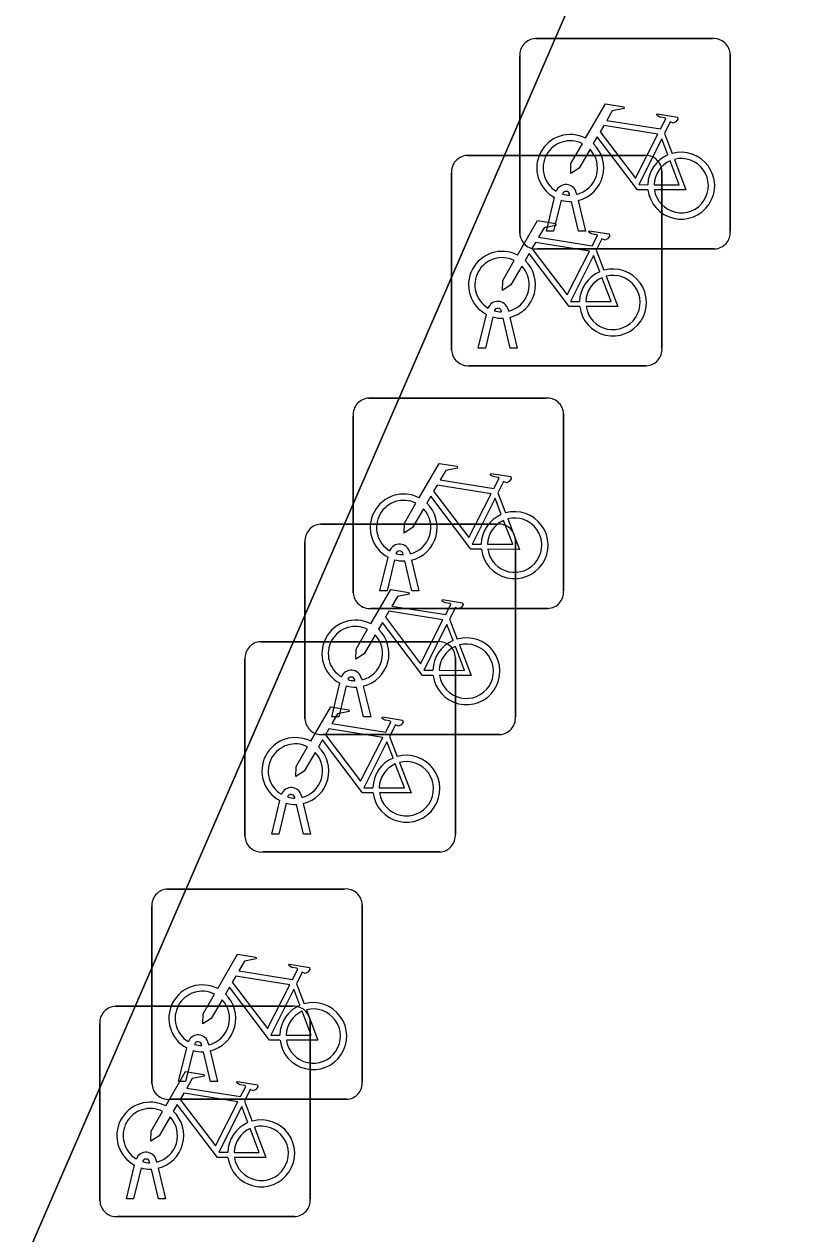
# Model space of a CAD drawing. Extents: x 162803 to 163818, y 381639 to 382475.
# Drawn here: x 163451.48 to 163455.14, y 381963.92 to 381969.67 of the extents above; entities that cross this region are included whole.
import ezdxf

# ---------------------------------------------------------------- set-up
doc = ezdxf.new("R2010")
doc.units = 0
for name, color, linetype in [('IMGEO_Fietsenrek', 7, 'Continuous'), ('IMGEO_Parkeervlak_open', 7, 'Continuous'), ('IMGEO_Rijbaan_lokaal_open', 7, 'Continuous')]:
    doc.layers.add(name, color=color, linetype=linetype)

msp = doc.modelspace()

# ---------------------------------------------------------------- linework, layer by layer
at = {"layer": 'IMGEO_Fietsenrek'}
for p, q in [((163453.9119, 381969.5985), (163454.7528, 381969.5985)), ((163454.7528, 381969.5985), (163453.9119, 381969.5985)), ((163453.8375, 381968.6739), (163453.8375, 381969.5148)), ((163453.8375, 381969.5148), (163453.8375, 381968.6739)), ((163454.8365, 381969.5241), (163454.8365, 381968.6832)), ((163454.8365, 381968.6832), (163454.8365, 381969.5241)), ((163454.5242, 381969.1482), (163454.5605, 381969.053)), ((163453.5879, 381969.0435), (163454.4288, 381969.0435)), ((163454.4288, 381969.0435), (163453.5879, 381969.0435)), ((163453.5135, 381968.1189), (163453.5135, 381968.9598)), ((163453.5135, 381968.9598), (163453.5135, 381968.1189)), ((163454.5125, 381968.9691), (163454.5125, 381968.1282)), ((163454.5125, 381968.1282), (163454.5125, 381968.9691)), ((163453.9645, 381968.6833), (163454.0028, 381968.8433)), ((163454.0332, 381968.8311), (163453.9979, 381968.6833)), ((163454.0749, 381968.8549), (163454.0739, 381968.8592)), ((163454.116, 381968.6833), (163454.0821, 381968.825)), ((163454.1056, 381968.8664), (163454.1074, 381968.8585)), ((163454.1144, 381968.8293), (163454.1494, 381968.6833)), ((163453.9979, 381968.6833), (163453.9645, 381968.6833)), ((163454.1494, 381968.6833), (163454.116, 381968.6833)), ((163454.7621, 381968.5995), (163453.9212, 381968.5995)), ((163453.9212, 381968.5995), (163454.7621, 381968.5995)), ((163454.2002, 381968.5932), (163454.2365, 381968.498)), ((163453.7509, 381968.2999), (163453.7499, 381968.3042)), ((163453.7816, 381968.3114), (163453.7834, 381968.3035)), ((163453.6405, 381968.1283), (163453.6788, 381968.2883)), ((163453.7092, 381968.2761), (163453.6739, 381968.1283)), ((163453.792, 381968.1283), (163453.7581, 381968.27)), ((163453.7904, 381968.2743), (163453.8254, 381968.1283)), ((163453.6739, 381968.1283), (163453.6405, 381968.1283)), ((163453.8254, 381968.1283), (163453.792, 381968.1283)), ((163454.4381, 381968.0445), (163453.5972, 381968.0445)), ((163453.5972, 381968.0445), (163454.4381, 381968.0445)), ((163453.1209, 381967.8905), (163453.9618, 381967.8905)), ((163453.9618, 381967.8905), (163453.1209, 381967.8905)), ((163453.0465, 381966.9659), (163453.0465, 381967.8068)), ((163453.0465, 381967.8068), (163453.0465, 381966.9659)), ((163454.0455, 381967.8161), (163454.0455, 381966.9752)), ((163454.0455, 381966.9752), (163454.0455, 381967.8161)), ((163453.7332, 381967.4402), (163453.7695, 381967.345)), ((163452.8919, 381967.2915), (163453.7328, 381967.2915)), ((163453.7328, 381967.2915), (163452.8919, 381967.2915)), ((163453.8165, 381967.2171), (163453.8165, 381966.3762)), ((163453.8165, 381966.3762), (163453.8165, 381967.2171)), ((163452.8175, 381966.3669), (163452.8175, 381967.2078)), ((163452.8175, 381967.2078), (163452.8175, 381966.3669)), ((163453.3146, 381967.1584), (163453.3164, 381967.1505)), ((163453.1735, 381966.9753), (163453.2118, 381967.1353)), ((163453.2422, 381967.1231), (163453.2069, 381966.9753)), ((163453.2839, 381967.1469), (163453.2829, 381967.1512)), ((163453.325, 381966.9753), (163453.2911, 381967.117)), ((163453.3234, 381967.1213), (163453.3584, 381966.9753)), ((163453.2069, 381966.9753), (163453.1735, 381966.9753)), ((163453.3584, 381966.9753), (163453.325, 381966.9753)), ((163453.9711, 381966.8915), (163453.1302, 381966.8915)), ((163453.1302, 381966.8915), (163453.9711, 381966.8915)), ((163453.5042, 381966.8412), (163453.5405, 381966.746)), ((163452.6069, 381966.7335), (163453.4478, 381966.7335)), ((163453.4478, 381966.7335), (163452.6069, 381966.7335)), ((163452.5325, 381965.8089), (163452.5325, 381966.6498)), ((163452.5325, 381966.6498), (163452.5325, 381965.8089)), ((163453.5315, 381966.6591), (163453.5315, 381965.8182)), ((163453.5315, 381965.8182), (163453.5315, 381966.6591)), ((163452.9445, 381966.3763), (163452.9828, 381966.5363)), ((163453.0132, 381966.5241), (163452.9779, 381966.3763)), ((163453.0549, 381966.5479), (163453.0539, 381966.5522)), ((163453.0856, 381966.5594), (163453.0874, 381966.5515)), ((163453.0944, 381966.5223), (163453.1294, 381966.3763)), ((163453.096, 381966.3763), (163453.0621, 381966.518)), ((163452.9779, 381966.3763), (163452.9445, 381966.3763)), ((163453.1294, 381966.3763), (163453.096, 381966.3763)), ((163453.7421, 381966.2925), (163452.9012, 381966.2925)), ((163452.9012, 381966.2925), (163453.7421, 381966.2925)), ((163453.2192, 381966.2832), (163453.2555, 381966.188)), ((163452.6595, 381965.8183), (163452.6978, 381965.9783)), ((163452.7282, 381965.9661), (163452.6929, 381965.8183)), ((163452.7699, 381965.9899), (163452.7689, 381965.9942)), ((163452.811, 381965.8183), (163452.7771, 381965.96)), ((163452.8006, 381966.0014), (163452.8024, 381965.9935)), ((163452.8094, 381965.9643), (163452.8444, 381965.8183)), ((163452.6929, 381965.8183), (163452.6595, 381965.8183)), ((163452.8444, 381965.8183), (163452.811, 381965.8183)), ((163453.4571, 381965.7345), (163452.6162, 381965.7345)), ((163452.6162, 381965.7345), (163453.4571, 381965.7345)), ((163452.1649, 381965.5585), (163453.0058, 381965.5585)), ((163453.0058, 381965.5585), (163452.1649, 381965.5585)), ((163452.0905, 381964.6339), (163452.0905, 381965.4748)), ((163452.0905, 381965.4748), (163452.0905, 381964.6339)), ((163453.0895, 381965.4841), (163453.0895, 381964.6432)), ((163453.0895, 381964.6432), (163453.0895, 381965.4841)), ((163452.7772, 381965.1082), (163452.8135, 381965.013)), ((163451.9179, 381965.0015), (163452.7588, 381965.0015)), ((163452.7588, 381965.0015), (163451.9179, 381965.0015)), ((163451.8435, 381964.0769), (163451.8435, 381964.9178)), ((163451.8435, 381964.9178), (163451.8435, 381964.0769)), ((163452.8425, 381964.9271), (163452.8425, 381964.0862)), ((163452.8425, 381964.0862), (163452.8425, 381964.9271)), ((163452.2175, 381964.6433), (163452.2558, 381964.8033)), ((163452.3279, 381964.8149), (163452.3269, 381964.8192)), ((163452.3586, 381964.8264), (163452.3604, 381964.8185)), ((163452.2862, 381964.7911), (163452.2509, 381964.6433)), ((163452.369, 381964.6433), (163452.3351, 381964.785)), ((163452.3674, 381964.7893), (163452.4024, 381964.6433)), ((163452.2509, 381964.6433), (163452.2175, 381964.6433)), ((163452.4024, 381964.6433), (163452.369, 381964.6433)), ((163453.0151, 381964.5595), (163452.1742, 381964.5595)), ((163452.1742, 381964.5595), (163453.0151, 381964.5595)), ((163452.5302, 381964.5512), (163452.5665, 381964.456)), ((163451.9705, 381964.0863), (163452.0088, 381964.2463)), ((163452.0392, 381964.2341), (163452.0039, 381964.0863)), ((163452.0809, 381964.2579), (163452.0799, 381964.2622)), ((163452.122, 381964.0863), (163452.0881, 381964.228)), ((163452.1116, 381964.2694), (163452.1134, 381964.2615)), ((163452.1204, 381964.2323), (163452.1554, 381964.0863)), ((163452.0039, 381964.0863), (163451.9705, 381964.0863)), ((163452.1554, 381964.0863), (163452.122, 381964.0863)), ((163452.7681, 381964.0025), (163451.9272, 381964.0025)), ((163451.9272, 381964.0025), (163452.7681, 381964.0025))]:
    msp.add_line(p, q, dxfattribs=at)
for points in [[(163454.1501, 381969.1252), (163454.2448, 381969.2887), (163454.331, 381969.2749), (163454.3327, 381969.2662), (163454.2766, 381969.2553), (163454.2504, 381969.21), (163454.5056, 381969.1692)], [(163454.5056, 381969.1692), (163454.5306, 381969.218), (163454.5255, 381969.222), (163454.5023, 381969.2257), (163454.4896, 381969.2332), (163454.4886, 381969.2363), (163454.4908, 381969.2409), (163454.5856, 381969.2258), (163454.5879, 381969.2155), (163454.5785, 381969.2031), (163454.5661, 381969.1967), (163454.5516, 381969.2029), (163454.5242, 381969.1482)], [(163454.4927, 381969.144), (163454.2359, 381969.185), (163454.2192, 381969.1562), (163454.3862, 381968.9359), (163454.4927, 381969.144)], [(163454.4458, 381968.8805), (163454.3961, 381968.8806), (163454.2054, 381969.1323), (163454.1864, 381969.0995)], [(163454.5407, 381969.046), (163454.5114, 381969.1228), (163454.402, 381968.9047), (163454.4447, 381968.9046)], [(163454.1708, 381969.0727), (163454.1192, 381968.9835), (163454.0793, 381968.9575), (163454.0805, 381969.005), (163454.135, 381969.0992)], [(163454.4747, 381968.9045), (163454.5946, 381968.9043), (163454.5514, 381969.0179)], [(163454.5712, 381969.0248), (163454.6262, 381968.8802), (163454.4761, 381968.8805)], [(163453.8261, 381968.5702), (163453.9208, 381968.7337), (163454.007, 381968.7199), (163454.0087, 381968.7112), (163453.9526, 381968.7003), (163453.9264, 381968.655), (163454.1816, 381968.6142)], [(163454.1816, 381968.6142), (163454.2066, 381968.663), (163454.2015, 381968.667), (163454.1783, 381968.6707), (163454.1656, 381968.6782), (163454.1646, 381968.6813), (163454.1668, 381968.6859), (163454.2616, 381968.6708), (163454.2639, 381968.6605), (163454.2545, 381968.6481), (163454.2421, 381968.6417), (163454.2276, 381968.6479), (163454.2002, 381968.5932)], [(163454.1687, 381968.589), (163453.9119, 381968.63), (163453.8952, 381968.6012), (163454.0622, 381968.3809), (163454.1687, 381968.589)], [(163453.8468, 381968.5177), (163453.7952, 381968.4285), (163453.7553, 381968.4025), (163453.7565, 381968.45), (163453.811, 381968.5442)], [(163454.1218, 381968.3255), (163454.0721, 381968.3256), (163453.8814, 381968.5773), (163453.8624, 381968.5445)], [(163454.2167, 381968.491), (163454.1874, 381968.5678), (163454.078, 381968.3497), (163454.1207, 381968.3496)], [(163454.1507, 381968.3495), (163454.2706, 381968.3493), (163454.2274, 381968.4629)], [(163454.2472, 381968.4698), (163454.3022, 381968.3252), (163454.1521, 381968.3255)], [(163453.3591, 381967.4172), (163453.4538, 381967.5807), (163453.54, 381967.5669), (163453.5417, 381967.5582), (163453.4856, 381967.5473), (163453.4594, 381967.502), (163453.7146, 381967.4612)], [(163453.7146, 381967.4612), (163453.7396, 381967.51), (163453.7345, 381967.514), (163453.7113, 381967.5177), (163453.6986, 381967.5252), (163453.6976, 381967.5283), (163453.6998, 381967.5329), (163453.7946, 381967.5178), (163453.7969, 381967.5075), (163453.7875, 381967.4951), (163453.7751, 381967.4887), (163453.7606, 381967.4949), (163453.7332, 381967.4402)], [(163453.7017, 381967.436), (163453.4449, 381967.477), (163453.4282, 381967.4482), (163453.5952, 381967.2279), (163453.7017, 381967.436)], [(163453.3798, 381967.3647), (163453.3282, 381967.2755), (163453.2883, 381967.2495), (163453.2895, 381967.297), (163453.344, 381967.3912)], [(163453.6548, 381967.1725), (163453.6051, 381967.1726), (163453.4144, 381967.4243), (163453.3954, 381967.3915)], [(163453.7497, 381967.338), (163453.7204, 381967.4148), (163453.611, 381967.1967), (163453.6537, 381967.1966)], [(163453.6837, 381967.1965), (163453.8036, 381967.1963), (163453.7604, 381967.3099)], [(163453.7802, 381967.3168), (163453.8352, 381967.1722), (163453.6851, 381967.1725)], [(163453.1301, 381966.8182), (163453.2248, 381966.9817), (163453.311, 381966.9679), (163453.3127, 381966.9592), (163453.2566, 381966.9483), (163453.2304, 381966.903), (163453.4856, 381966.8622)], [(163453.4856, 381966.8622), (163453.5106, 381966.911), (163453.5055, 381966.915), (163453.4823, 381966.9187), (163453.4696, 381966.9262), (163453.4686, 381966.9293), (163453.4708, 381966.9339), (163453.5656, 381966.9188), (163453.5679, 381966.9085), (163453.5585, 381966.8961), (163453.5461, 381966.8897), (163453.5316, 381966.8959), (163453.5042, 381966.8412)], [(163453.4727, 381966.837), (163453.2159, 381966.878), (163453.1992, 381966.8492), (163453.3662, 381966.6289), (163453.4727, 381966.837)], [(163453.4258, 381966.5735), (163453.3761, 381966.5736), (163453.1854, 381966.8253), (163453.1664, 381966.7925)], [(163453.5207, 381966.739), (163453.4914, 381966.8158), (163453.382, 381966.5977), (163453.4247, 381966.5976)], [(163453.1508, 381966.7657), (163453.0992, 381966.6765), (163453.0593, 381966.6505), (163453.0605, 381966.698), (163453.115, 381966.7922)], [(163453.4547, 381966.5975), (163453.5746, 381966.5973), (163453.5314, 381966.7109)], [(163453.5512, 381966.7178), (163453.6062, 381966.5732), (163453.4561, 381966.5735)], [(163452.8451, 381966.2602), (163452.9398, 381966.4237), (163453.026, 381966.4099), (163453.0277, 381966.4012), (163452.9716, 381966.3903), (163452.9454, 381966.345), (163453.2006, 381966.3042)], [(163453.2006, 381966.3042), (163453.2256, 381966.353), (163453.2205, 381966.357), (163453.1973, 381966.3607), (163453.1846, 381966.3682), (163453.1836, 381966.3713), (163453.1858, 381966.3759), (163453.2806, 381966.3608), (163453.2829, 381966.3505), (163453.2735, 381966.3381), (163453.2611, 381966.3317), (163453.2466, 381966.3379), (163453.2192, 381966.2832)], [(163453.1877, 381966.279), (163452.9309, 381966.32), (163452.9142, 381966.2912), (163453.0812, 381966.0709), (163453.1877, 381966.279)], [(163453.1408, 381966.0155), (163453.0911, 381966.0156), (163452.9004, 381966.2673), (163452.8814, 381966.2345)], [(163453.2357, 381966.181), (163453.2064, 381966.2578), (163453.097, 381966.0397), (163453.1397, 381966.0396)], [(163452.8658, 381966.2077), (163452.8142, 381966.1185), (163452.7743, 381966.0925), (163452.7755, 381966.14), (163452.83, 381966.2342)], [(163453.1697, 381966.0395), (163453.2896, 381966.0393), (163453.2464, 381966.1529)], [(163453.2662, 381966.1598), (163453.3212, 381966.0152), (163453.1711, 381966.0155)], [(163452.4031, 381965.0852), (163452.4978, 381965.2487), (163452.584, 381965.2349), (163452.5857, 381965.2262), (163452.5296, 381965.2153), (163452.5034, 381965.17), (163452.7586, 381965.1292)], [(163452.7586, 381965.1292), (163452.7836, 381965.178), (163452.7785, 381965.182), (163452.7553, 381965.1857), (163452.7426, 381965.1932), (163452.7416, 381965.1963), (163452.7438, 381965.2009), (163452.8386, 381965.1858), (163452.8409, 381965.1755), (163452.8315, 381965.1631), (163452.8191, 381965.1567), (163452.8046, 381965.1629), (163452.7772, 381965.1082)], [(163452.7457, 381965.104), (163452.4889, 381965.145), (163452.4722, 381965.1162), (163452.6392, 381964.8959), (163452.7457, 381965.104)], [(163452.6988, 381964.8405), (163452.6491, 381964.8406), (163452.4584, 381965.0923), (163452.4394, 381965.0595)], [(163452.4238, 381965.0327), (163452.3722, 381964.9435), (163452.3323, 381964.9175), (163452.3335, 381964.965), (163452.388, 381965.0592)], [(163452.7937, 381965.006), (163452.7644, 381965.0828), (163452.655, 381964.8647), (163452.6977, 381964.8646)], [(163452.7277, 381964.8645), (163452.8476, 381964.8643), (163452.8044, 381964.9779)], [(163452.8242, 381964.9848), (163452.8792, 381964.8402), (163452.7291, 381964.8405)], [(163452.1561, 381964.5282), (163452.2508, 381964.6917), (163452.337, 381964.6779), (163452.3387, 381964.6692), (163452.2826, 381964.6583), (163452.2564, 381964.613), (163452.5116, 381964.5722)], [(163452.5116, 381964.5722), (163452.5366, 381964.621), (163452.5315, 381964.625), (163452.5083, 381964.6287), (163452.4956, 381964.6362), (163452.4946, 381964.6393), (163452.4968, 381964.6439), (163452.5916, 381964.6288), (163452.5939, 381964.6185), (163452.5845, 381964.6061), (163452.5721, 381964.5997), (163452.5576, 381964.6059), (163452.5302, 381964.5512)], [(163452.4987, 381964.547), (163452.2419, 381964.588), (163452.2252, 381964.5592), (163452.3922, 381964.3389), (163452.4987, 381964.547)], [(163452.4518, 381964.2835), (163452.4021, 381964.2836), (163452.2114, 381964.5353), (163452.1924, 381964.5025)], [(163452.5467, 381964.449), (163452.5174, 381964.5258), (163452.408, 381964.3077), (163452.4507, 381964.3076)], [(163452.1768, 381964.4757), (163452.1252, 381964.3865), (163452.0853, 381964.3605), (163452.0865, 381964.408), (163452.141, 381964.5022)], [(163452.4807, 381964.3075), (163452.6006, 381964.3073), (163452.5574, 381964.4209)], [(163452.5772, 381964.4278), (163452.6322, 381964.2832), (163452.4821, 381964.2835)]]:
    msp.add_lwpolyline(points, dxfattribs=at)
for centre, radius, start, end in [((163453.9152, 381969.5206), 0.0779, 92.4484, 184.28452), ((163453.9152, 381969.5206), 0.0779, 92.4484, 184.28452), ((163454.7586, 381969.5208), 0.0779, 2.4484, 94.28452), ((163454.7586, 381969.5208), 0.0779, 2.4484, 94.28452), ((163454.0771, 381968.9839), 0.159, 62.67661, 242.13685), ((163454.0771, 381968.9839), 0.129, 63.31916, 238.90302), ((163454.0771, 381968.9839), 0.129, 283.60429, 43.43025), ((163454.0771, 381968.9839), 0.159, 283.5766, 46.60424), ((163454.6037, 381968.8999), 0.159, 187.0065, 105.77075), ((163453.5912, 381968.9656), 0.0779, 92.4484, 184.28452), ((163453.5912, 381968.9656), 0.0779, 92.4484, 184.28452), ((163454.4346, 381968.9658), 0.0779, 2.4484, 94.28452), ((163454.4346, 381968.9658), 0.0779, 2.4484, 94.28452), ((163454.6037, 381968.8999), 0.159, 113.3408, 178.32165), ((163454.6037, 381968.8999), 0.129, 113.92302, 177.95563), ((163454.6037, 381968.8999), 0.129, 188.67146, 104.58832), ((163454.0569, 381968.8553), 0.0499, 12.8025, 158.69338), ((163454.0771, 381968.9839), 0.159, 253.99666, 271.78671), ((163454.0569, 381968.8553), 0.0174, 12.8025, 163.45023), ((163454.0771, 381968.9839), 0.129, 253.41502, 269.02044), ((163453.9154, 381968.6772), 0.0779, 182.4484, 274.28452), ((163453.9154, 381968.6772), 0.0779, 182.4484, 274.28452), ((163454.7588, 381968.6774), 0.0779, 272.4484, 4.28452), ((163454.7588, 381968.6774), 0.0779, 272.4484, 4.28452), ((163453.7531, 381968.4289), 0.159, 62.67661, 242.13685), ((163453.7531, 381968.4289), 0.129, 63.31916, 238.90302), ((163453.7531, 381968.4289), 0.159, 283.5766, 46.60424), ((163453.7531, 381968.4289), 0.129, 283.60429, 43.43025), ((163454.2797, 381968.3449), 0.159, 113.3408, 178.32165), ((163454.2797, 381968.3449), 0.159, 187.0065, 105.77075), ((163454.2797, 381968.3449), 0.129, 113.92302, 177.95563), ((163454.2797, 381968.3449), 0.129, 188.67146, 104.58832), ((163453.7329, 381968.3003), 0.0499, 12.8025, 158.69338), ((163453.7329, 381968.3003), 0.0174, 12.8025, 163.45023), ((163453.7531, 381968.4289), 0.129, 253.41502, 269.02044), ((163453.7531, 381968.4289), 0.159, 253.99666, 271.78671), ((163453.5914, 381968.1222), 0.0779, 182.4484, 274.28452), ((163453.5914, 381968.1222), 0.0779, 182.4484, 274.28452), ((163454.4348, 381968.1224), 0.0779, 272.4484, 4.28452), ((163454.4348, 381968.1224), 0.0779, 272.4484, 4.28452), ((163453.1242, 381967.8126), 0.0779, 92.4484, 184.28452), ((163453.1242, 381967.8126), 0.0779, 92.4484, 184.28452), ((163453.9676, 381967.8128), 0.0779, 2.4484, 94.28452), ((163453.9676, 381967.8128), 0.0779, 2.4484, 94.28452), ((163453.2861, 381967.2759), 0.159, 62.67661, 242.13685), ((163453.2861, 381967.2759), 0.129, 63.31916, 238.90302), ((163453.2861, 381967.2759), 0.159, 283.5766, 46.60424), ((163453.2861, 381967.2759), 0.129, 283.60429, 43.43025), ((163453.8127, 381967.1919), 0.159, 113.3408, 178.32165), ((163453.8127, 381967.1919), 0.159, 187.0065, 105.77075), ((163452.8952, 381967.2136), 0.0779, 92.4484, 184.28452), ((163452.8952, 381967.2136), 0.0779, 92.4484, 184.28452), ((163453.8127, 381967.1919), 0.129, 113.92302, 177.95563), ((163453.8127, 381967.1919), 0.129, 188.67146, 104.58832), ((163453.7386, 381967.2138), 0.0779, 2.4484, 94.28452), ((163453.7386, 381967.2138), 0.0779, 2.4484, 94.28452), ((163453.2659, 381967.1473), 0.0499, 12.8025, 158.69338), ((163453.2659, 381967.1473), 0.0174, 12.8025, 163.45023), ((163453.2861, 381967.2759), 0.159, 253.99666, 271.78671), ((163453.2861, 381967.2759), 0.129, 253.41502, 269.02044), ((163453.1244, 381966.9692), 0.0779, 182.4484, 274.28452), ((163453.1244, 381966.9692), 0.0779, 182.4484, 274.28452), ((163453.9678, 381966.9694), 0.0779, 272.4484, 4.28452), ((163453.9678, 381966.9694), 0.0779, 272.4484, 4.28452), ((163453.0571, 381966.6769), 0.159, 62.67661, 242.13685), ((163453.0571, 381966.6769), 0.129, 63.31916, 238.90302), ((163453.0571, 381966.6769), 0.129, 283.60429, 43.43025), ((163453.0571, 381966.6769), 0.159, 283.5766, 46.60424), ((163453.5837, 381966.5929), 0.159, 187.0065, 105.77075), ((163452.6102, 381966.6556), 0.0779, 92.4484, 184.28452), ((163452.6102, 381966.6556), 0.0779, 92.4484, 184.28452), ((163453.5837, 381966.5929), 0.159, 113.3408, 178.32165), ((163453.4536, 381966.6558), 0.0779, 2.4484, 94.28452), ((163453.4536, 381966.6558), 0.0779, 2.4484, 94.28452), ((163453.5837, 381966.5929), 0.129, 113.92302, 177.95563), ((163453.5837, 381966.5929), 0.129, 188.67146, 104.58832), ((163453.0369, 381966.5483), 0.0499, 12.8025, 158.69338), ((163453.0571, 381966.6769), 0.159, 253.99666, 271.78671), ((163453.0369, 381966.5483), 0.0174, 12.8025, 163.45023), ((163453.0571, 381966.6769), 0.129, 253.41502, 269.02044), ((163452.8954, 381966.3702), 0.0779, 182.4484, 274.28452), ((163452.8954, 381966.3702), 0.0779, 182.4484, 274.28452), ((163453.7388, 381966.3704), 0.0779, 272.4484, 4.28452), ((163453.7388, 381966.3704), 0.0779, 272.4484, 4.28452), ((163452.7721, 381966.1189), 0.159, 62.67661, 242.13685), ((163452.7721, 381966.1189), 0.129, 63.31916, 238.90302), ((163452.7721, 381966.1189), 0.129, 283.60429, 43.43025), ((163452.7721, 381966.1189), 0.159, 283.5766, 46.60424), ((163453.2987, 381966.0349), 0.159, 113.3408, 178.32165), ((163453.2987, 381966.0349), 0.159, 187.0065, 105.77075), ((163453.2987, 381966.0349), 0.129, 113.92302, 177.95563), ((163453.2987, 381966.0349), 0.129, 188.67146, 104.58832), ((163452.7519, 381965.9903), 0.0499, 12.8025, 158.69338), ((163452.7519, 381965.9903), 0.0174, 12.8025, 163.45023), ((163452.7721, 381966.1189), 0.159, 253.99666, 271.78671), ((163452.7721, 381966.1189), 0.129, 253.41502, 269.02044), ((163452.6104, 381965.8122), 0.0779, 182.4484, 274.28452), ((163452.6104, 381965.8122), 0.0779, 182.4484, 274.28452), ((163453.4538, 381965.8124), 0.0779, 272.4484, 4.28452), ((163453.4538, 381965.8124), 0.0779, 272.4484, 4.28452), ((163452.1682, 381965.4806), 0.0779, 92.4484, 184.28452), ((163452.1682, 381965.4806), 0.0779, 92.4484, 184.28452), ((163453.0116, 381965.4808), 0.0779, 2.4484, 94.28452), ((163453.0116, 381965.4808), 0.0779, 2.4484, 94.28452), ((163452.3301, 381964.9439), 0.159, 62.67661, 242.13685), ((163452.3301, 381964.9439), 0.129, 63.31916, 238.90302), ((163452.3301, 381964.9439), 0.129, 283.60429, 43.43025), ((163452.3301, 381964.9439), 0.159, 283.5766, 46.60424), ((163451.9212, 381964.9236), 0.0779, 92.4484, 184.28452), ((163451.9212, 381964.9236), 0.0779, 92.4484, 184.28452), ((163452.8567, 381964.8599), 0.159, 113.3408, 178.32165), ((163452.8567, 381964.8599), 0.159, 187.0065, 105.77075), ((163452.8567, 381964.8599), 0.129, 113.92302, 177.95563), ((163452.8567, 381964.8599), 0.129, 188.67146, 104.58832), ((163452.7646, 381964.9238), 0.0779, 2.4484, 94.28452), ((163452.7646, 381964.9238), 0.0779, 2.4484, 94.28452), ((163452.3099, 381964.8153), 0.0499, 12.8025, 158.69338), ((163452.3099, 381964.8153), 0.0174, 12.8025, 163.45023), ((163452.3301, 381964.9439), 0.129, 253.41502, 269.02044), ((163452.3301, 381964.9439), 0.159, 253.99666, 271.78671), ((163452.1684, 381964.6372), 0.0779, 182.4484, 274.28452), ((163452.1684, 381964.6372), 0.0779, 182.4484, 274.28452), ((163453.0118, 381964.6374), 0.0779, 272.4484, 4.28452), ((163453.0118, 381964.6374), 0.0779, 272.4484, 4.28452), ((163452.0831, 381964.3869), 0.159, 62.67661, 242.13685), ((163452.0831, 381964.3869), 0.129, 63.31916, 238.90302), ((163452.0831, 381964.3869), 0.129, 283.60429, 43.43025), ((163452.0831, 381964.3869), 0.159, 283.5766, 46.60424), ((163452.6097, 381964.3029), 0.159, 187.0065, 105.77075), ((163452.6097, 381964.3029), 0.159, 113.3408, 178.32165), ((163452.6097, 381964.3029), 0.129, 113.92302, 177.95563), ((163452.6097, 381964.3029), 0.129, 188.67146, 104.58832), ((163452.0629, 381964.2583), 0.0499, 12.8025, 158.69338), ((163452.0831, 381964.3869), 0.159, 253.99666, 271.78671), ((163452.0629, 381964.2583), 0.0174, 12.8025, 163.45023), ((163452.0831, 381964.3869), 0.129, 253.41502, 269.02044), ((163451.9214, 381964.0802), 0.0779, 182.4484, 274.28452), ((163451.9214, 381964.0802), 0.0779, 182.4484, 274.28452), ((163452.7648, 381964.0804), 0.0779, 272.4484, 4.28452), ((163452.7648, 381964.0804), 0.0779, 272.4484, 4.28452)]:
    msp.add_arc(centre, radius, start, end, dxfattribs=at)
at = {"layer": 'IMGEO_Parkeervlak_open'}
msp.add_lwpolyline([(163457.59, 381977.865), (163448.897, 381957.823), (163453.423, 381955.76), (163462.079, 381975.823)], close=True, dxfattribs=at)
at = {"layer": 'IMGEO_Rijbaan_lokaal_open'}
msp.add_lwpolyline([(163443.899, 381958.161), (163448.25, 381956.306), (163448.897, 381957.823), (163457.59, 381977.865), (163458.188, 381979.241), (163453.913, 381981.1), (163453.784, 381980.802)], dxfattribs=at)

doc.saveas('drawing.dxf')
